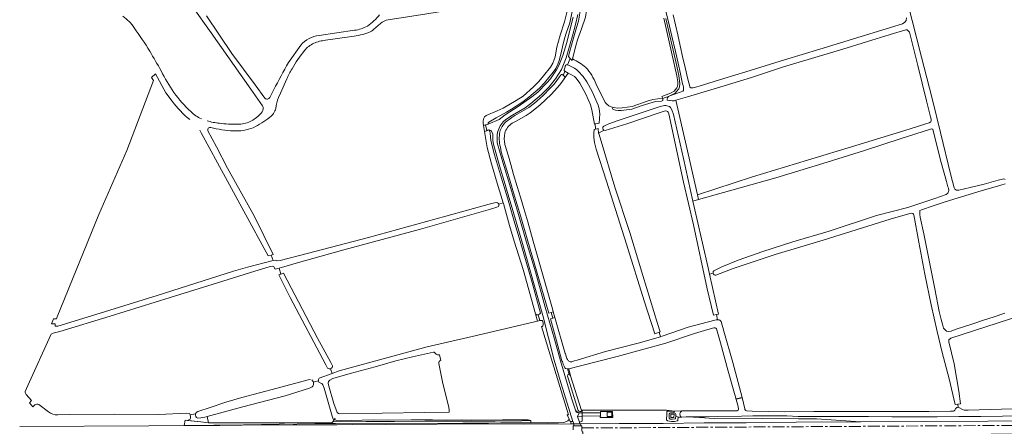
# Model space of a CAD drawing. Header units: metres. Extents: x 209813 to 223847, y 571801 to 587119.
# Tile 527 of 656: x 211926 to 212751, y 585845 to 586186. Entities that reach past the tile are written whole.
import ezdxf

# ---------------------------------------------------------------- set-up
doc = ezdxf.new("R2010")
doc.units = ezdxf.units.M
doc.linetypes.add('AM-AS', pattern=[16, 10, -2, 2, -2])
doc.linetypes.add('IE-TERREINAFSCHEIDING', pattern=[10, 8, -2])
for name, color, linetype, lineweight in [('B-RO-AM-AS_SPOOR-G', 8, 'AM-AS', 0), ('B-RO-GK-BESCHOEIING-G', 8, 'GK-BESCHOEIING', 0), ('B-RO-GR-BOUWLAND-GV', 8, 'Continuous', 0), ('B-RO-GR-GRAS-GV', 8, 'Continuous', 0), ('B-RO-GR-GROENVOORZIENING-GV', 8, 'Continuous', 0), ('B-RO-GW-TALUD_KRUIN-G', 8, 'Continuous', 0), ('B-RO-IE-TERREINAFSCHEIDING-G', 8, 'IE-TERREINAFSCHEIDING', 0), ('B-RO-KW-KUNSTWERK_STUW-GV', 8, 'Continuous', 0), ('B-RO-OG-TERREIN_CULTUURSCHEIDING-GV', 8, 'Continuous', 0), ('B-RO-OG-WEG-GV', 8, 'Continuous', 0), ('B-RO-VH-ONVERHARD-GV', 8, 'Continuous', 0), ('B-RO-VH-VERHARDING_HALFVERHARDING-GV', 8, 'Continuous', 0), ('B-RO-VH-VERHARDING_OPEN-GV', 8, 'Continuous', 0)]:
    doc.layers.add(name, color=color, linetype=linetype, lineweight=lineweight)
doc.linetypes.add('GK-BESCHOEIING', pattern='A,30,-5,[1,NLCS.shx,S=1,R=0,X=0,Y=0],-5', length=40)

msp = doc.modelspace()

# ---------------------------------------------------------------- linework, layer by layer
at = {"layer": 'B-RO-AM-AS_SPOOR-G', "flags": 128}
msp.add_lwpolyline([(212397.224, 585843.216), (212430.135, 585843.383), (212780.562, 585845.493), (213297.619, 585848.298)], dxfattribs=at)
at = {"layer": 'B-RO-GK-BESCHOEIING-G', "flags": 128}
for points in [[(212386.18, 586154.85), (212387.077, 586153.824)], [(212387.077, 586153.824), (212387.652, 586153.167)], [(212387.652, 586153.167), (212388.41, 586152.301)], [(212388.41, 586152.301), (212389.168, 586151.434)], [(212468.887, 586118.126), (212470.781, 586117.946)], [(212470.781, 586117.946), (212472.932, 586117.741)], [(212472.932, 586117.741), (212474.187, 586117.622)], [(212316.404, 586097.444), (212314.778, 586096.954)], [(212316.452, 586097.459), (212316.404, 586097.444)], [(212317.067, 586097.645), (212316.452, 586097.459)], [(212317.816, 586097.871), (212317.067, 586097.645)], [(212318.861, 586098.186), (212317.816, 586097.871)], [(212315.62, 586091.846), (212317.337, 586092.524)], [(212317.337, 586092.524), (212317.675, 586092.657)], [(212318.303, 586092.905), (212318.546, 586093.001)], [(212318.546, 586093.001), (212319.212, 586093.264)]]:
    msp.add_lwpolyline(points, dxfattribs=at)
at = {"layer": 'B-RO-GR-BOUWLAND-GV', "flags": 128}
msp.add_lwpolyline([(212656.615, 586259.742), (212658.06, 586256.565), (212659.578, 586246.825), (212665.245, 586220.467), (212674.112, 586184.993), (212682.079, 586154.182), (212690.914, 586119.544), (212697.922, 586091.025), (212706.647, 586055.367), (212709.403, 586044.601), (212710.141, 586043.541), (212711.464, 586042.668), (212713.265, 586042.781), (212722.848, 586044.893), (212734.658, 586047.828), (212746.393, 586051.051), (212750.115, 586052.071), (212751.198, 586052.14), (212752.289, 586051.578)], dxfattribs=at)
at = {"layer": 'B-RO-GR-GRAS-GV', "flags": 128}
for points in [[(212382.03, 586293.76), (212382.97, 586291.08), (212385.27, 586281.36), (212386.77, 586274.74), (212388.59, 586266.56), (212390.55, 586257.64), (212392.59, 586249.08), (212394.49, 586240.6), (212396.05, 586232.34), (212399.19, 586215.18), (212400.67, 586200.74), (212401.01, 586199.02), (212401.202, 586193.335), (212400.41, 586187.94), (212396.89, 586178.14), (212393.73, 586168.88), (212392.19, 586163.9), (212389.523, 586152.894)], [(212129.539, 586113.602), (212119.904, 586127.384), (212086.556, 586174.62), (212070.512, 586197.091), (212060.597, 586211.273)], [(212384.652, 586209.095), (212384.11, 586209.42), (212383.55, 586209.6), (212382.64, 586209.747), (212382.369, 586211.471), (212377.789, 586210.785), (212377.991, 586209.467), (212377.81, 586209.22), (212376.65, 586208.78), (212371.388, 586207.783), (212343.888, 586202.892), (212305.514, 586196.928), (212267.256, 586190.566), (212234.879, 586185.743)], [(212314.778, 586096.954), (212314.651, 586098.83), (212314.69, 586100.983), (212315.099, 586103.179), (212315.599, 586104.173), (212317.026, 586105.293), (212326.39, 586109.36), (212331.37, 586111.5), (212342.37, 586117.98), (212348.11, 586121.68), (212356.81, 586129.48), (212361.29, 586133.9), (212365.25, 586138.64), (212370.91, 586145.96), (212372.883, 586149.33), (212373.846, 586151.384), (212374.895, 586154.685), (212376.37, 586162.8), (212379.03, 586172.66), (212382.89, 586183.8), (212385.05, 586192.96), (212386.19, 586203.26), (212386.17, 586203.77)], [(212082.683, 586189.02), (212103.917, 586157.255), (212123.325, 586131.036), (212131.488, 586119.793)], [(212465.151, 586119.526), (212464.448, 586121.332), (212471.734, 586124.168), (212474.796, 586125.806), (212476.999, 586128.545), (212477.503, 586129.74), (212477.898, 586131.841), (212477.887, 586133.529), (212476.997, 586138.735), (212466.12, 586187.044)], [(212473.93, 586189.9), (212475.87, 586181.4), (212477.77, 586173.08), (212479.87, 586163.76), (212481.57, 586154.96), (212484.07, 586145.56), (212486.23, 586135.82), (212487.79, 586129.58), (212487.97, 586129.14), (212488.57, 586128.64), (212488.85, 586128.56), (212489.99, 586128.52), (212490.75, 586128.66), (212493.85, 586129.36), (212495.667, 586129.986), (212516.467, 586136.463), (212534.781, 586142.034), (212567.133, 586152.109), (212596.797, 586161.023), (212666.239, 586182.319), (212668.042, 586183.518), (212669.312, 586184.946), (212669.43, 586187.425)], [(212228.448, 586182.564), (212222.694, 586177.437)], [(212177.151, 586172.502), (212206.702, 586176.869)], [(212204.564, 586171.635), (212182.515, 586168.465)], [(212494.147, 586038.758), (212540.372, 586053.989), (212586.399, 586067.816), (212627.137, 586080.225), (212671.848, 586093.966), (212686.549, 586098.712), (212688.554, 586099.316), (212689.775, 586100.01), (212690.298, 586101.112), (212690.134, 586102.387), (212689.751, 586104.195), (212686.36, 586117.535), (212679.072, 586147.173), (212671.947, 586175.368), (212670.024, 586177.258), (212668.862, 586177.23), (212655.874, 586173.255), (212616.068, 586161.016), (212566.465, 586146.101), (212539.445, 586137.34), (212516.535, 586130.377), (212497.119, 586124.393), (212485.99, 586121.12), (212475.977, 586118.152)], [(212151.432, 586149.723), (212161.711, 586164.325)], [(212389.523, 586152.894), (212389.168, 586151.434), (212387.652, 586153.167), (212385.355, 586147.787), (212386.176, 586147.649), (212391.21, 586144.969), (212392.983, 586143.669), (212394.339, 586142.486), (212398.32, 586138.069), (212401.611, 586133.52), (212405.98, 586125.623), (212411.095, 586113.922), (212411.719, 586110.971), (212412.266, 586106.843), (212411.923, 586098.928), (212408.478, 586098.243), (212408.802, 586094.212), (212408.751, 586093.947), (212410.948, 586094.372), (212411.384, 586090.63)], [(212053.847, 586117.417), (212048.609, 586124.475), (212039.837, 586140.36), (212036.631, 586137.321), (212038.195, 586134.813), (212015.92, 586075.992), (211992.325, 586022.421), (211957.413, 585936.586), (211956.779, 585934.745), (211954.244, 585934.691), (211952.787, 585930.668), (211955.688, 585930.651), (211955.621, 585929.041)], [(212408.478, 586098.243), (212407.858, 586098.119), (212405.821, 586110.116), (212404.62, 586114.185), (212400.591, 586123.388), (212395.712, 586132.534), (212392.635, 586136.7), (212391.09, 586137.998), (212389.317, 586139.222), (212385.71, 586140.78), (212381.07, 586134.22), (212378.81, 586131.02), (212374.47, 586126.14), (212371.69, 586122.92), (212367.13, 586118.7), (212362.21, 586114.12), (212354.01, 586107.52), (212350.51, 586105.3), (212342.11, 586100.62), (212338.877, 586098.872)], [(212149.977, 586136.077), (212144.645, 586124.057), (212142.872, 586120.378)], [(212409.312, 586131.734), (212416.968, 586116.322)], [(212135.784, 586120.585), (212139.101, 586127.134)], [(212495.061, 586034.8), (212494.147, 586038.758), (212485.062, 586079.469), (212475.977, 586118.152), (212475.31, 586117.96), (212474.83, 586117.76), (212474.187, 586117.622), (212468.887, 586118.126), (212468.77, 586118.36), (212468.71, 586118.82), (212468.73, 586119.18), (212468.99, 586120.06), (212469.89, 586121.16), (212470.59, 586121.68), (212465.151, 586119.526), (212464.819, 586119.543)], [(212415.024, 586095.585), (212415.818, 586096.427), (212419.83, 586098.349), (212426.923, 586100.763), (212462.908, 586112.893), (212466.515, 586113.642)], [(212465.129, 586117.903), (212464.078, 586117.522), (212459.035, 586117.05), (212447.875, 586113.63), (212439.271, 586110.578), (212430.361, 586109.556), (212427.677, 586109.453), (212425.653, 586109.866), (212423.304, 586110.61)], [(212423.318, 586111.984), (212423.844, 586112.175)], [(212423.844, 586112.175), (212427.503, 586111.614), (212431.104, 586111.774), (212439.361, 586112.998), (212451.972, 586117.515), (212456.696, 586118.71), (212460.891, 586119.387), (212464.819, 586119.543)], [(212470.761, 586112.944), (212471.604, 586112.15), (212472.631, 586110.176), (212474.159, 586106.103), (212482.55, 586069.175), (212488.297, 586042.548), (212490.442, 586033.421)], [(212413.457, 586083.745), (212424.841, 586045.281), (212437.604, 586007.13), (212448.408, 585971.08), (212460.822, 585930.904), (212462.974, 585923.749), (212462.197, 585923.476), (212463.35, 585919.788), (212464.704, 585920.18), (212486.567, 585927.674), (212502.484, 585931.931), (212509.911, 585933.846), (212511.144, 585933.998), (212510.114, 585938.295), (212507.642, 585937.909), (212502.241, 585960.082), (212491.011, 586013.661), (212482.674, 586049.346), (212470.239, 586106.863)], [(212468.56, 586109.04), (212467.188, 586109.185), (212462.199, 586107.731), (212435.012, 586098.39), (212416.762, 586092.753)], [(212119.25, 586100.314), (212121.357, 586101.434)], [(211956.366, 585928.519), (211957.976, 585928.682), (211989.884, 585938.554), (212041.257, 585954.347), (212105.191, 585974.78), (212117.054, 585978.217), (212138.565, 585983.629), (212136.918, 585988.263), (212134.461, 585987.63), (212114.045, 586025.234), (212098.488, 586053.291), (212078.275, 586090.951)], [(212083.826, 586092.446), (212090.922, 586078.947), (212100.26, 586061.257), (212122.871, 586020.583), (212138.607, 585988.698), (212136.918, 585988.263)], [(212331.453, 586032.075), (212326.29, 586048.7), (212321.69, 586064.68), (212318.03, 586078.4), (212315.62, 586091.846)], [(212462.197, 585923.476), (212458.639, 585922.223), (212449.631, 585949.931), (212434.608, 585997.332), (212417.957, 586050.325), (212409.398, 586077.243), (212407.95, 586082.82), (212407.404, 586086.948), (212407.375, 586090.548), (212407.735, 586093.751), (212408.751, 586093.947)], [(212415.967, 586092.943), (212414.955, 586092.589), (212411.384, 586090.63), (212411.429, 586090.244), (212413.457, 586083.745)], [(212507.542, 585973.053), (212507.47, 585973.545), (212507.536, 585974.438), (212507.834, 585974.947), (212514.63, 585978.418), (212528.342, 585984.056), (212549.101, 585991.393), (212574.289, 585999.45), (212604.744, 586008.398), (212644.421, 586021.336), (212670.659, 586028.086), (212693.188, 586035.628), (212702.777, 586039.112), (212704.082, 586040.34), (212704.876, 586042.509), (212704.717, 586044.282), (212704.207, 586045.577), (212703.049, 586049.943), (212698.566, 586065.815), (212692.16, 586091.473), (212691.517, 586093.916), (212690.588, 586094.09), (212689.723, 586093.911), (212664.063, 586085.662), (212634.386, 586075.91), (212602.944, 586066.28), (212559.937, 586052.99), (212495.061, 586034.8), (212490.442, 586033.421), (212493.815, 586019.064), (212503.27, 585977.479), (212504.466, 585972.123)], [(212332.827, 586081.1), (212335.71, 586071.38), (212337.83, 586064.18), (212340.11, 586055.94), (212343.15, 586045.9), (212345.75, 586036.84), (212348.71, 586027.28), (212351.91, 586016.14), (212356.426, 586000), (212363.656, 585974.612), (212372.639, 585943.276), (212373.383, 585940.575)], [(212752.231, 586048.021), (212748.607, 586046.804), (212732.108, 586042.272), (212722.019, 586039.178), (212711.947, 586036.026), (212701.892, 586032.818), (212691.857, 586029.552), (212681.987, 586026.279), (212680.809, 586025.735), (212680.571, 586024.123), (212680.571, 586022.377), (212680.849, 586020.209), (212683.892, 586006.018), (212687.107, 585990.651), (212690.244, 585975.268), (212693.304, 585959.869), (212696.949, 585941.057), (212698.568, 585934.324), (212699.728, 585930.351), (212700.638, 585927.016), (212702.918, 585924.389), (212704.812, 585924.084), (212707.011, 585924.491), (212710.348, 585925.752), (212725.071, 585930.649), (212734.006, 585933.591), (212742.947, 585936.513), (212751.895, 585939.415)], [(212138.565, 585983.629), (212140.487, 585984.114), (212141.519, 585983.533), (212141.863, 585983.474), (212144.394, 585983.631), (212168.231, 585989.872), (212218.481, 586003.12), (212283.188, 586020.843), (212319.544, 586030.841), (212323.99, 586032.2), (212325.43, 586032.4), (212326.55, 586032.16), (212327.33, 586031.6), (212327.655, 586030.996)], [(212327.655, 586030.996), (212327.75, 586030.82), (212327.77, 586029.98), (212327.43, 586029.06), (212326.11, 586028.4), (212320.707, 586026.855), (212262.117, 586009.896), (212197.815, 585992.723), (212159.751, 585981.968), (212145.411, 585977.741), (212143.62, 585977.29)], [(212358.35, 585939.071), (212348.088, 585976.249), (212340.5, 586000), (212336.61, 586013), (212331.65, 586031.44), (212331.453, 586032.075), (212327.655, 586030.996)], [(212684.883, 585972.389), (212679.919, 585999.107), (212675.605, 586022.011), (212675.411, 586022.567), (212674.808, 586023.266), (212673.999, 586023.385), (212672.37, 586023.225), (212655.927, 586018.329), (212637.143, 586012.401), (212599.717, 586000.728), (212559.381, 585988.811), (212524.138, 585977.01), (212509.591, 585971.479), (212509.09, 585971.363), (212508.296, 585971.792), (212507.8, 585972.355), (212507.542, 585973.053), (212504.466, 585972.123), (212511.968, 585938.584), (212510.114, 585938.295)], [(212137.945, 585978.935), (212135.297, 585978.318), (212123.145, 585974.653), (212096.305, 585966.303), (212052.199, 585952.731), (212001.861, 585937.104), (211959.53, 585924.19), (211954.175, 585922.784)], [(212143.62, 585977.29), (212140.057, 585976.393), (212139.091, 585978.296)], [(212184.203, 585893.398), (212182.755, 585896.158), (212152.834, 585952.682), (212143.319, 585971.74), (212145.028, 585972.289), (212143.62, 585977.29)], [(212145.028, 585972.289), (212147.235, 585972.997), (212175.696, 585918.504), (212186.87, 585898.165), (212188.324, 585895.444)], [(212712.842, 585860.577), (212712.428, 585863.156), (212710.413, 585862.821), (212705.276, 585884.521), (212699.54, 585906.603), (212695.313, 585924.198), (212690.278, 585946.454), (212684.883, 585972.389)], [(212876.584, 585975.922), (212867.869, 585972.402), (212836.597, 585961.763), (212816.211, 585954.511), (212787.059, 585945.706), (212783.19, 585944.318), (212782.343, 585944.296), (212781.126, 585945.196), (212780.279, 585946.649), (212778.457, 585945.965), (212778.797, 585944.746), (212778.533, 585943), (212777.611, 585942.112), (212755.716, 585934.567), (212706.597, 585918.479), (212705.088, 585917.156), (212704.971, 585915.623), (212709.368, 585897.05), (212713.43, 585874.116), (212714.748, 585863.542), (212712.428, 585863.156)], [(212187.845, 585888.937), (212193.771, 585891.086), (212267.512, 585911.196), (212305.379, 585920.071), (212356.54, 585931.985), (212358.771, 585932.59), (212360.073, 585932.895)], [(212374.768, 585935.85), (212383.439, 585905.605), (212383.476, 585905.403), (212384.328, 585902.34), (212384.696, 585901.486), (212385.147, 585900.772), (212385.659, 585900.117), (212386.055, 585899.706), (212386.413, 585899.397), (212387.051, 585898.961), (212387.611, 585898.709), (212388.175, 585898.638), (212388.538, 585898.631), (212389.023, 585898.703), (212390.934, 585899.455), (212393.437, 585900.145), (212417.077, 585907.285), (212444.538, 585914.348), (212463.35, 585919.788)], [(212511.144, 585933.998), (212511.781, 585934.076)], [(212514.007, 585932.622), (212516.474, 585924.318), (212523.988, 585898.284), (212531.591, 585868.825), (212533.86, 585859.403)], [(212507.875, 585927.289), (212502.867, 585925.943), (212491.868, 585922.516), (212467.696, 585914.485), (212426.932, 585903.138), (212395.041, 585895.123), (212388.603, 585893.384), (212386.274, 585892.944), (212387.901, 585887), (212397.035, 585857.959), (212397.499, 585857.959), (212397.498, 585858.299), (212468.275, 585858.218), (212475.078, 585857.439), (212481.243, 585857.639)], [(212528.749, 585858.77), (212528.34, 585861.327), (212519.928, 585890.918), (212513.512, 585914.762), (212510.194, 585926.421)], [(211951.982, 585921.417), (211932.702, 585878.817), (211930.717, 585873.827)], [(212273.607, 585906.779), (212273.418, 585906.913), (212272.823, 585906.938), (212255.288, 585902.994), (212241.403, 585899.552), (212223.963, 585894.52), (212203.028, 585888.941), (212188.649, 585884.752), (212186.008, 585883.276), (212184.998, 585882.129), (212184.629, 585880.691), (212185.231, 585878.34), (212189.261, 585863.831), (212192.259, 585856.155), (212193.363, 585855.243), (212194.417, 585854.974), (212265.329, 585856.168), (212286.124, 585856.476)], [(212286.124, 585856.476), (212286.057, 585858.028), (212285.764, 585860.544), (212280.783, 585880.666), (212277.395, 585897.379)], [(212278.947, 585899.819), (212277.932, 585904.675)], [(212176.474, 585882.886), (212176.498, 585883.878), (212177.067, 585885), (212187.845, 585888.937), (212186.678, 585892.936)], [(212386.274, 585892.944), (212385.298, 585892.782), (212386.591, 585888.329), (212386.955, 585888.228), (212387.371, 585887.817), (212387.901, 585887)], [(212073.54, 585855.333), (212074.068, 585856.139), (212075.438, 585857.058), (212085.757, 585860.263), (212098.768, 585864.807), (212112.138, 585868.787), (212141.733, 585876.488), (212167.817, 585883.578), (212169.906, 585884.011)], [(212171.127, 585877.608), (212168.983, 585876.615), (212148.537, 585870.182), (212113.068, 585860.848), (212083.235, 585852.867), (212084.378, 585847.536), (212085.386, 585847.426), (212108.486, 585847.413), (212147.914, 585847.531), (212188.074, 585847.869), (212188.592, 585848.478), (212189.771, 585850.451), (212188.874, 585850.658), (212188.034, 585853.053), (212181.217, 585876.513), (212180.227, 585879.486), (212179.295, 585880.516), (212178.966, 585880.648)], [(212178.966, 585880.648), (212177.896, 585881.079), (212176.906, 585881.779), (212176.474, 585882.886), (212172.123, 585881.749)], [(211931.392, 585871.294), (211935.961, 585866.15), (211934.177, 585864.327), (211937.032, 585861.004), (211938.767, 585862.509)], [(211942.056, 585862.901), (211950.09, 585856.816)], [(212397.499, 585857.959), (212397.506, 585856.033), (212412.907, 585856.047), (212412.933, 585857.023), (212423.149, 585857.011), (212423.244, 585852.081), (212412.797, 585852.001), (212412.832, 585853.295), (212397.517, 585853.042), (212397.636, 585848.952), (212395.278, 585848.049), (212395.734, 585846.636), (212428.482, 585847.032), (212465.51, 585846.962), (212499.912, 585847.517), (212535.035, 585847.548), (212577.108, 585848.042), (212630.872, 585848.497)], [(212477.431, 585849.252), (212474.933, 585848.774), (212472.589, 585848.611), (212470.712, 585848.808), (212469.153, 585849.336), (212468.628, 585849.714), (212468.401, 585850.021), (212468.315, 585850.374), (212468.58, 585854.642), (212468.475, 585856.428), (212468.565, 585856.921), (212468.722, 585857.124), (212468.982, 585857.206), (212475.078, 585857.439)], [(212474.315, 585855.825), (212475.078, 585857.439)], [(212481.243, 585857.639), (212488.525, 585857.564), (212527.431, 585857.663)], [(212535.336, 585857.707), (212540.188, 585857.346), (212566.822, 585856.637), (212591.912, 585857.065), (212615.316, 585856.949), (212649.906, 585857.091), (212688.242, 585857.123), (212706.328, 585857.204), (212708.887, 585857.303)], [(212709.966, 585858.165), (212710.54, 585859.179), (212711.156, 585859.913)], [(212713.35, 585860.435), (212716.353, 585858.648), (212717.786, 585858.161), (212721.088, 585858.201), (212749.274, 585859.05), (212787.913, 585859.406), (212835.009, 585859.533), (212885.643, 585859.975), (212903.693, 585860.073), (212907.597, 585860.185)], [(211957.96, 585854.147), (211967.751, 585854.526), (212005.693, 585854.733), (212042.572, 585854.465), (212065.953, 585855.614), (212068.426, 585855.253), (212068.77, 585854.805), (212068.897, 585854.111), (212073.385, 585854.964)], [(212084.378, 585847.536), (212077.903, 585848.239), (212064.862, 585849.824), (212063.915, 585845.403)], [(212324.56, 585848.843), (212292.027, 585848.796), (212289.204, 585849.023), (212285.797, 585848.81), (212265.736, 585848.857), (212240.242, 585848.635), (212233.459, 585848.788), (212216.194, 585848.636), (212188.592, 585848.478)], [(212324.56, 585848.843), (212346.979, 585849.073), (212354.56, 585849.455), (212352.39, 585849.987), (212330.798, 585850.078), (212304.7, 585849.86), (212296.654, 585850.034), (212284.09, 585849.805), (212272.029, 585850.08), (212254.186, 585849.973), (212234.855, 585849.695), (212222.459, 585849.912), (212194.728, 585849.333), (212191.624, 585849.488), (212190.436, 585849.927), (212189.757, 585850.427)], [(212354.655, 585847.58), (212354.56, 585849.455)], [(212476.241, 585853.405), (212476.154, 585854.589), (212476.045, 585854.935), (212475.777, 585855.325), (212475.394, 585855.604), (212474.315, 585855.825), (212471.727, 585855.79), (212470.964, 585855.647), (212470.747, 585855.503), (212470.537, 585855.1), (212470.61, 585851.096), (212470.978, 585850.776), (212471.228, 585850.701), (212473.331, 585850.713)], [(212477.431, 585849.252), (212477.762, 585849.603), (212477.867, 585849.886), (212477.987, 585852.343), (212476.241, 585853.405), (212475.716, 585850.953), (212475.366, 585850.791), (212473.331, 585850.713)], [(212484.883, 585852.451), (212477.987, 585852.343)], [(212768.439, 585853.459), (212750.104, 585853.14), (212731.768, 585852.891), (212713.431, 585852.711), (212695.094, 585852.601), (212676.756, 585852.56), (212657.148, 585852.68), (212637.54, 585852.777), (212617.932, 585852.85), (212598.324, 585852.899), (212578.715, 585852.925), (212569.207, 585853.286), (212559.695, 585853.473), (212550.18, 585853.486), (212540.666, 585853.326), (212531.157, 585852.991), (212511.168, 585852.808), (212501.174, 585852.688), (212484.883, 585852.451), (212490.921, 585852.266), (212491.882, 585852.337), (212508.339, 585851.246), (212543.122, 585851.48), (212548.393, 585851.249), (212578.916, 585850.869), (212594.104, 585850.772), (212630.872, 585848.497), (212737.636, 585848.867), (212923.092, 585849.973)]]:
    msp.add_lwpolyline(points, dxfattribs=at)
at = {"layer": 'B-RO-GR-GRAS-GV'}
for points in [[(212012.548, 586188.702, -0.0890037), (212022.024, 586178.909)], [(212217.486, 586180.418, 0.0922328), (212227.56, 586189.928)], [(212022.024, 586178.909, -0.0177408), (212035.031, 586159.303)], [(212206.702, 586176.869, 0.0996357), (212217.486, 586180.418)], [(212234.879, 586185.743, 0.1352124), (212228.448, 586182.564)], [(212161.711, 586164.325, -0.1952522), (212177.151, 586172.502)], [(212218.82, 586175.021, -0.0489337), (212204.564, 586171.635)], [(212222.694, 586177.437, -0.0968606), (212218.82, 586175.021)], [(212172.512, 586165.959, 0.1117095), (212164.868, 586159.882)], [(212182.515, 586168.465, 0.0746745), (212172.512, 586165.959)], [(212035.031, 586159.303, -0.0095097), (212044.596, 586142.702)], [(212164.868, 586159.882, 0.0479525), (212154.308, 586144.372)], [(212139.101, 586127.134, -0.0154528), (212151.432, 586149.723)], [(212389.523, 586152.894, -0.0478932), (212400.658, 586145.723)], [(212400.658, 586145.723, -0.0817164), (212409.312, 586131.734)], [(212044.596, 586142.702, 0.0202838), (212055.159, 586124.645)], [(212154.308, 586144.372, 0.0396156), (212149.977, 586136.077)], [(212055.159, 586124.645, 0.0456534), (212069.581, 586108.604)], [(212131.488, 586119.793, 0.4660529), (212135.784, 586120.585)], [(212142.872, 586120.378, 0.0659726), (212140.687, 586111.333)], [(212068.563, 586101.934, -0.0646111), (212053.847, 586117.417)], [(212129.287, 586108.346, 0.3249267), (212129.539, 586113.602)], [(212423.844, 586112.175, -0.1891671), (212416.968, 586116.322)], [(212423.304, 586110.61, -0.291093), (212423.318, 586111.984)], [(212464.819, 586119.543, -0.2051553), (212465.129, 586117.903)], [(212466.515, 586113.642, -0.0992606), (212470.761, 586112.944)], [(212069.581, 586108.604, 0.0932923), (212078.295, 586102.518)], [(212121.357, 586101.434, 0.0745281), (212129.287, 586108.346)], [(212135.697, 586103.833, -0.0432266), (212121.81, 586095.15)], [(212140.687, 586111.333, -0.1644087), (212135.697, 586103.833)], [(212470.239, 586106.863, 0.1981107), (212468.56, 586109.04)], [(212083.053, 586100.893, 0.0453004), (212093.529, 586098.814)], [(212086.179, 586095.303, 0.6180148), (212083.826, 586092.446)], [(212105.103, 586092.41, -0.0422519), (212086.179, 586095.303)], [(212093.529, 586098.814, 0.0363338), (212108.564, 586098.058)], [(212108.564, 586098.058, 0.1149309), (212119.25, 586100.314)], [(212338.877, 586098.872, 0.1623295), (212332.603, 586090.661)], [(212078.275, 586090.951, 0.0138624), (212076.927, 586092.985)], [(212121.81, 586095.15, -0.107485), (212105.103, 586092.41)], [(212332.603, 586090.661, 0.0891146), (212332.827, 586081.1)], [(212139.091, 585978.296, 0.1718081), (212137.945, 585978.935)], [(212511.781, 585934.076, -0.1984165), (212514.007, 585932.622)], [(211954.175, 585922.784, 0.0477872), (211951.982, 585921.417)], [(211955.621, 585929.041, 0.2428953), (211956.366, 585928.519)], [(212510.194, 585926.421, 0.2819562), (212507.875, 585927.289)], [(212275.83, 585904.813, -0.1095266), (212273.607, 585906.779)], [(212277.003, 585904.579, -0.0513195), (212275.83, 585904.813)], [(212277.932, 585904.675, -0.0497631), (212277.003, 585904.579)], [(212277.395, 585897.379, -0.3774139), (212278.947, 585899.819)], [(211930.717, 585873.827, 0.2229022), (211931.392, 585871.294)], [(211938.767, 585862.509, -0.3161715), (211942.056, 585862.901)], [(211950.09, 585856.816, 0.1674702), (211957.96, 585854.147)], [(212527.431, 585857.663, 0.2825241), (212528.749, 585858.77)], [(212533.86, 585859.403, 0.2913844), (212535.336, 585857.707)], [(212708.887, 585857.303, 0.2449418), (212709.966, 585858.165)], [(212073.385, 585854.964, -0.0367203), (212073.54, 585855.333)]]:
    msp.add_lwpolyline(points, format="xyb", dxfattribs=at)
at = {"layer": 'B-RO-GR-GRAS-GV', "flags": 128}
for points in [[(212317.337, 586092.524), (212317.675, 586092.657), (212316.404, 586097.444), (212314.778, 586096.954), (212315.62, 586091.846)], [(212362.07, 585933.296), (212360.698, 585938.198), (212360.309, 585938.096), (212359.366, 585938.177), (212358.35, 585939.071), (212360.073, 585932.895)], [(212373.383, 585940.575), (212371.553, 585940.098), (212372.947, 585935.299), (212374.768, 585935.85)], [(212387.884, 585848.69), (212387.587, 585848.716), (212386.752, 585850.577), (212386.444, 585850.043), (212385.664, 585849.199), (212384.372, 585848.521), (212382.098, 585847.937), (212377.618, 585847.641), (212366.742, 585847.665), (212354.655, 585847.58), (212329.431, 585847.507), (212319.082, 585847.324), (212297.6, 585847.256), (212276.686, 585846.901), (212204.908, 585846.708), (212190.701, 585846.843), (212173.356, 585846.952), (212113.672, 585845.968), (212063.915, 585845.403), (212093.863, 585845.388), (212112.537, 585845.594), (212155.338, 585845.847), (212192, 585845.887), (212232.692, 585846.051), (212276.077, 585846.395), (212315.209, 585846.581), (212348.634, 585846.413), (212368.599, 585846.638), (212380.603, 585846.482), (212388.464, 585846.571)], [(212474.597, 585854.7), (212474.566, 585852.068), (212471.853, 585852.1), (212471.884, 585854.732)]]:
    msp.add_lwpolyline(points, close=True, dxfattribs=at)
at = {"layer": 'B-RO-GR-GRAS-GV'}
for centre, radius, start, end in [((212416.818, 586094.736), 1.985, 154.670857, 269.290164), ((212185.835, 585895.283), 2.493, 229.101153, 0.963411), ((212168.512, 585880.427), 3.845, 312.843713, 52.529612), ((212712.597, 585858.722), 1.871, 66.279415, 143.239449)]:
    msp.add_arc(centre, radius, start, end, dxfattribs=at)
at = {"layer": 'B-RO-GR-GROENVOORZIENING-GV', "flags": 128}
for points in [[(212391.967, 585858.294), (212392.589, 585856.368), (212394.527, 585856.118), (212393.621, 585856.609), (212392.646, 585857.373)], [(212390.127, 585848.496), (212387.884, 585848.69), (212388.464, 585846.571), (212390.712, 585846.596)], [(212393.684, 585852.979), (212395.278, 585848.049), (212397.636, 585848.952), (212397.517, 585853.042)]]:
    msp.add_lwpolyline(points, close=True, dxfattribs=at)
at = {"layer": 'B-RO-GW-TALUD_KRUIN-G', "flags": 128}
msp.add_lwpolyline([(212063.915, 585845.403), (212113.672, 585845.968), (212173.356, 585846.952), (212190.701, 585846.843), (212204.908, 585846.708), (212276.686, 585846.901), (212297.6, 585847.256), (212319.082, 585847.324), (212329.431, 585847.507), (212354.655, 585847.58)], dxfattribs=at)
at = {"layer": 'B-RO-IE-TERREINAFSCHEIDING-G', "flags": 128}
for points in [[(212397.498, 585858.299), (212397.019, 585858.3)], [(212475.078, 585857.439), (212468.275, 585858.218)], [(212190.425, 585851.545), (212188.592, 585848.478)]]:
    msp.add_lwpolyline(points, dxfattribs=at)
at = {"layer": 'B-RO-KW-KUNSTWERK_STUW-GV', "flags": 128}
msp.add_lwpolyline([(212530.434, 585868.206), (212531.399, 585868.438), (212531.33, 585868.739), (212526.832, 585867.659), (212526.902, 585867.358)], close=True, dxfattribs=at)
at = {"layer": 'B-RO-OG-TERREIN_CULTUURSCHEIDING-GV', "flags": 128}
msp.add_lwpolyline([(212467.73, 586186.809), (212476.316, 586149.38), (212478.564, 586138.882), (212479.456, 586131.97), (212479.134, 586129.486), (212478.544, 586127.735), (212476.725, 586125.368), (212475.413, 586123.976), (212470.59, 586121.68), (212470.95, 586121.78), (212474.95, 586123.16), (212480.57, 586125.1), (212481.93, 586125.64), (212482.23, 586125.94), (212482.45, 586126.24), (212482.51, 586126.64), (212482.59, 586127.8), (212482.53, 586129.12), (212482.23, 586130.56), (212481.83, 586131.92), (212479.89, 586140.3), (212478.07, 586149.28), (212475.75, 586159.16), (212472.81, 586171.96), (212469.71, 586185.14), (212460.91, 586219.76)], dxfattribs=at)
at = {"layer": 'B-RO-OG-WEG-GV', "flags": 128}
for points in [[(212389.31, 586192.66), (212387.11, 586183.22), (212384.03, 586174.36), (212383.17, 586170.76), (212381.89, 586166.72), (212379.79, 586156.92), (212378.28, 586151.427), (212377.23, 586148.52), (212375.41, 586144.92), (212373.39, 586141.6), (212365.99, 586132.74), (212361.73, 586128.3), (212352.89, 586120.66), (212347.95, 586116.9), (212338.37, 586110.76), (212334.19, 586108.04), (212325.486, 586103.424), (212319.44, 586099.82), (212318.896, 586099.309), (212318.733, 586098.848), (212318.861, 586098.186), (212328.07, 586101.98), (212333.09, 586106.04), (212343.95, 586112.84), (212355.49, 586121.02), (212360.29, 586125.02), (212368.01, 586132.66), (212371.05, 586136.16), (212376.17, 586143.64), (212378.01, 586147.24), (212381.31, 586155.6), (212384.63, 586166.7), (212386.43, 586173.62), (212390.09, 586187.74)], [(212393.83, 586190.12), (212392.01, 586181.68), (212389.37, 586172.12), (212387.39, 586165.5), (212384.23, 586153.6), (212380.37, 586144.08), (212375.29, 586136.14), (212369.51, 586129.14), (212363.37, 586122.86), (212354.55, 586115.32), (212349.69, 586111.78), (212339.13, 586105.76), (212333.49, 586102.02), (212331.47, 586100.12), (212330.39, 586098.8), (212328.95, 586096.66), (212326.61, 586091.42), (212326.29, 586088.78), (212326.19, 586085.54), (212326.43, 586082.46), (212330.15, 586069.1), (212336.85, 586046.86), (212344.19, 586022.36), (212350.695, 586000), (212358.444, 585974.304), (212366.582, 585944.649), (212374.322, 585917.618), (212379.415, 585899.603), (212388.993, 585867.497), (212391.967, 585858.294), (212392.646, 585857.373), (212393.621, 585856.609), (212394.527, 585856.118), (212395.199, 585856.031), (212397.506, 585856.033), (212397.499, 585857.959), (212397.035, 585857.959), (212396.873, 585857.435), (212396.365, 585857.158), (212395.552, 585857.121), (212394.869, 585857.333), (212394.167, 585857.769), (212386.033, 585884.149), (212385.331, 585886.563), (212385.638, 585887.909), (212386.413, 585888.379), (212386.591, 585888.329), (212385.298, 585892.782), (212385, 585892.744), (212383.735, 585893.069), (212383.14, 585893.665), (212382.498, 585894.989), (212381.765, 585896.798), (212380.976, 585898.911), (212380.626, 585899.644), (212376.128, 585916.292), (212370.94, 585934.691), (212372.947, 585935.299), (212371.553, 585940.098), (212369.68, 585939.609), (212368.99, 585941.609), (212352.114, 586000), (212346.29, 586020.38), (212340.13, 586040.6), (212337.31, 586050.16), (212334.17, 586060.4), (212329.75, 586075), (212329.033, 586078.861)], [(212333.411, 586099.755), (212338.59, 586103.74), (212341.123, 586105.402), (212352.95, 586112.2), (212357.61, 586115.68), (212359.99, 586117.74), (212364.97, 586122.24), (212370.81, 586128.2), (212373.99, 586131.6), (212378.63, 586137.7), (212379.41, 586138.94), (212379.61, 586139.32), (212379.95, 586139.66), (212380.35, 586139.76), (212380.61, 586139.76), (212380.85, 586139.74), (212381.607, 586139.131), (212381.85, 586139.577), (212383.16, 586142.645), (212382.73, 586142.96), (212382.59, 586143.22), (212382.57, 586143.76), (212382.69, 586144.52), (212383.03, 586145.38), (212383.19, 586146.06), (212383.43, 586146.66), (212383.51, 586147), (212383.73, 586147.6), (212384.05, 586147.92), (212384.45, 586147.94), (212385.355, 586147.787), (212387.652, 586153.167), (212386.18, 586154.85), (212386.43, 586156.28), (212389.59, 586167.54), (212392.87, 586179.16), (212394.53, 586184.42), (212396.03, 586192.82)]]:
    msp.add_lwpolyline(points, dxfattribs=at)
at = {"layer": 'B-RO-OG-WEG-GV'}
for points in [[(212328.546, 586091.705, -0.1182782), (212333.411, 586099.755)], [(212329.033, 586078.861, -0.1064315), (212328.546, 586091.705)]]:
    msp.add_lwpolyline(points, format="xyb", dxfattribs=at)
at = {"layer": 'B-RO-OG-WEG-GV', "flags": 128}
msp.add_lwpolyline([(212386.752, 585850.577), (212387.587, 585848.716), (212389.703, 585848.533), (212379.968, 585880.204), (212374.177, 585900.044), (212364.675, 585937.668), (212347.013, 586000), (212340.33, 586022.9), (212335.61, 586038.92), (212332.11, 586050.22), (212329.11, 586060.2), (212326.87, 586068.18), (212323.25, 586081.44), (212322.81, 586084.46), (212322.63, 586087.44), (212322.67, 586089.76), (212321.275, 586092.749), (212319.212, 586093.264), (212319.55, 586093.1), (212320.11, 586092.2), (212320.41, 586090.64), (212321.03, 586084.46), (212324.17, 586072.26), (212329.03, 586055.5), (212334.89, 586036.26), (212341.13, 586014.82), (212345.491, 586000), (212355.578, 585965.397), (212362.596, 585939.433), (212361.945, 585938.81), (212361.183, 585938.326), (212360.698, 585938.198), (212362.07, 585933.296), (212363.152, 585933.436), (212364.257, 585933.477), (212364.37, 585933.113), (212364.761, 585931.331), (212364.793, 585929.796), (212364.554, 585928.852), (212364.062, 585928.438), (212363.534, 585928.293), (212386.247, 585854.272), (212385.099, 585854.262)], close=True, dxfattribs=at)
at = {"layer": 'B-RO-VH-ONVERHARD-GV', "flags": 128}
for points in [[(212383.16, 586142.645), (212381.85, 586139.577), (212381.607, 586139.131), (212383.03, 586137.92), (212383.03, 586137.5), (212382.89, 586136.84), (212382.31, 586135.8), (212385.71, 586140.78)], [(212412.907, 585856.047), (212397.506, 585856.033), (212397.517, 585853.042), (212412.832, 585853.295)], [(212477.987, 585852.343), (212481.06, 585852.391), (212480.156, 585852.965), (212479.397, 585854.742), (212479.47, 585855.366), (212479.931, 585856.558), (212481.243, 585857.639), (212475.078, 585857.439), (212474.315, 585855.825), (212475.394, 585855.604), (212475.777, 585855.325), (212476.045, 585854.935), (212476.154, 585854.589), (212476.241, 585853.405)]]:
    msp.add_lwpolyline(points, close=True, dxfattribs=at)
for points in [[(212393.407, 585856.263), (212395.199, 585856.031), (212393.684, 585852.979), (212397.517, 585853.042)], [(212397.506, 585856.033), (212395.199, 585856.031)], [(212068.897, 585854.111), (212069.106, 585852.972), (212069.147, 585851.635), (212068.795, 585850.597), (212068.347, 585850.307), (212066.728, 585849.597), (212077.903, 585848.239), (212084.378, 585847.536), (212083.235, 585852.867), (212081.111, 585852.299), (212077.999, 585851.737), (212075.3, 585851.529)], [(212073.385, 585854.964), (212068.897, 585854.111)]]:
    msp.add_lwpolyline(points, dxfattribs=at)
at = {"layer": 'B-RO-VH-ONVERHARD-GV'}
msp.add_lwpolyline([(212075.3, 585851.529, -0.4413444), (212073.385, 585854.964)], format="xyb", dxfattribs=at)
at = {"layer": 'B-RO-VH-VERHARDING_HALFVERHARDING-GV', "flags": 128}
for points in [[(212923.092, 585849.973), (212737.636, 585848.867), (212630.872, 585848.497), (212577.108, 585848.042), (212535.035, 585847.548), (212499.912, 585847.517), (212465.51, 585846.962), (212428.482, 585847.032), (212396.282, 585846.642), (212396.673, 585844.986), (212397.3, 585844.99), (212397.36, 585841.563), (212397.431, 585840.975), (212397.443, 585840.017), (212398.03, 585840.017), (212398.041, 585837.599), (212398.445, 585835.425), (212402.744, 585835.666), (212465.504, 585835.999), (212480, 585835.853), (212575.586, 585837.176), (212691.555, 585837.632), (212789.104, 585838.257)], [(212390.15, 585841.527), (212390.102, 585844.942), (212390.696, 585844.946), (212390.665, 585846.595), (212380.603, 585846.482), (212368.599, 585846.638), (212348.634, 585846.413), (212315.209, 585846.581), (212276.077, 585846.395), (212232.692, 585846.051), (212192, 585845.887), (212155.338, 585845.847), (212112.537, 585845.594), (212093.863, 585845.388), (212063.915, 585845.403), (212034.201, 585845.076), (211926.002, 585844.406)]]:
    msp.add_lwpolyline(points, dxfattribs=at)
at = {"layer": 'B-RO-VH-VERHARDING_OPEN-GV', "flags": 128}
for points in [[(212412.907, 585856.047), (212412.797, 585852.001), (212423.244, 585852.081), (212423.149, 585857.011), (212412.933, 585857.023)], [(212418.522, 585856.5), (212422.54, 585856.529), (212422.567, 585852.749), (212418.594, 585852.72)], [(212396.673, 585844.986), (212396.282, 585846.642), (212390.665, 585846.595), (212390.696, 585844.946)]]:
    msp.add_lwpolyline(points, close=True, dxfattribs=at)

doc.saveas('drawing.dxf')
